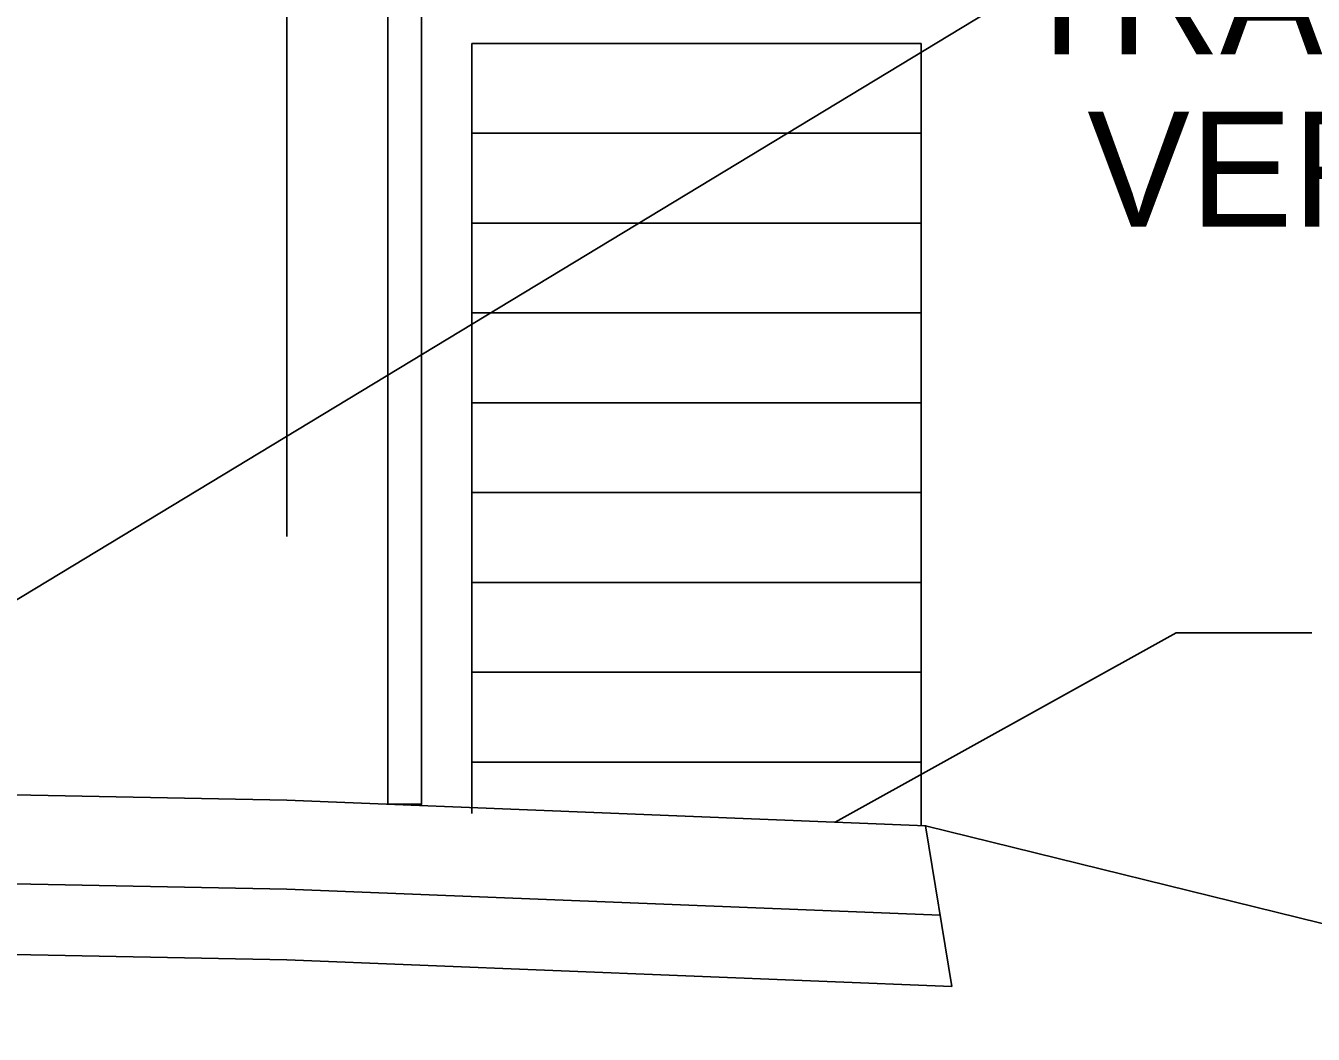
# Model space of a CAD drawing. Extents: x 1807779 to 1818251, y 673292 to 678849.
# Drawn here: x 1817364.9 to 1817445.5, y 673907.1 to 673970.3 of the extents above; entities that cross this region are included whole.
import ezdxf

# ---------------------------------------------------------------- set-up
doc = ezdxf.new("R2010")
doc.units = 0
for name, color, linetype in [('Default', 7, 'Continuous'), ('Dimensions', 7, 'Continuous'), ('S_PHOTO_CTL_ANNOT', 7, 'Continuous'), ('Vertical Panels', 7, 'Continuous')]:
    doc.layers.add(name, color=color, linetype=linetype)

msp = doc.modelspace()

# ---------------------------------------------------------------- linework, layer by layer
at = {"layer": 'Default'}
for p, q in [((1817392.846, 673969.154), (1817392.846, 673920.929)), ((1817420.971, 673969.154), (1817392.846, 673969.154)), ((1817420.971, 673920.236), (1817420.971, 673969.154)), ((1817420.971, 673963.529), (1817392.846, 673963.529)), ((1817420.971, 673957.904), (1817420.971, 673963.529)), ((1817392.846, 673957.904), (1817420.971, 673957.904)), ((1817392.846, 673952.279), (1817420.971, 673952.279)), ((1817392.846, 673946.654), (1817392.846, 673952.279)), ((1817420.971, 673946.654), (1817392.846, 673946.654)), ((1817392.846, 673941.029), (1817420.971, 673941.029)), ((1817392.846, 673935.404), (1817392.846, 673941.029)), ((1817420.971, 673935.404), (1817392.846, 673935.404)), ((1817420.971, 673929.779), (1817392.846, 673929.779)), ((1817420.971, 673924.154), (1817420.971, 673929.779)), ((1817271.266, 673923.975), (1817381.266, 673921.775)), ((1817392.846, 673924.154), (1817420.971, 673924.154)), ((1817381.266, 673921.775), (1817421.266, 673920.175)), ((1817421.234, 673920.176), (1817505.62, 673899.377)), ((1817421.234, 673920.176), (1817422.9, 673910.109)), ((1817271.266, 673918.404), (1817381.266, 673916.204)), ((1817381.266, 673916.204), (1817422.162, 673914.568)), ((1817271.266, 673913.975), (1817381.266, 673911.775)), ((1817381.266, 673911.775), (1817422.9, 673910.109))]:
    msp.add_line(p, q, dxfattribs=at)
at = {"layer": 'Dimensions'}
msp.add_line((1817381.266, 673938.288), (1817381.266, 674132.544), dxfattribs=at)
msp.add_lwpolyline([(1817415.6, 673920.401), (1817436.934, 673932.25), (1817445.433, 673932.25)], dxfattribs=at)
at = {"layer": 'S_PHOTO_CTL_ANNOT'}
msp.add_line((1816304.062, 673292.324), (1817954.062, 674291.381), dxfattribs=at)
at = {"layer": 'Vertical Panels'}
msp.add_lwpolyline([(1817387.594, 673973.484), (1817389.704, 673973.484), (1817389.704, 673921.521), (1817387.594, 673921.521)], close=True, dxfattribs=at)

# ---------------------------------------------------------------- texts
at = {"layer": 'Dimensions'}
for s, p in [('TRAFFIC DRUMS OR', (1817426.846, 673968.475)), ('VERTICAL PANELS', (1817431.371, 673957.675))]:
    msp.add_text(s, height=7.2, dxfattribs=at).set_placement(p)

doc.saveas('drawing.dxf')
